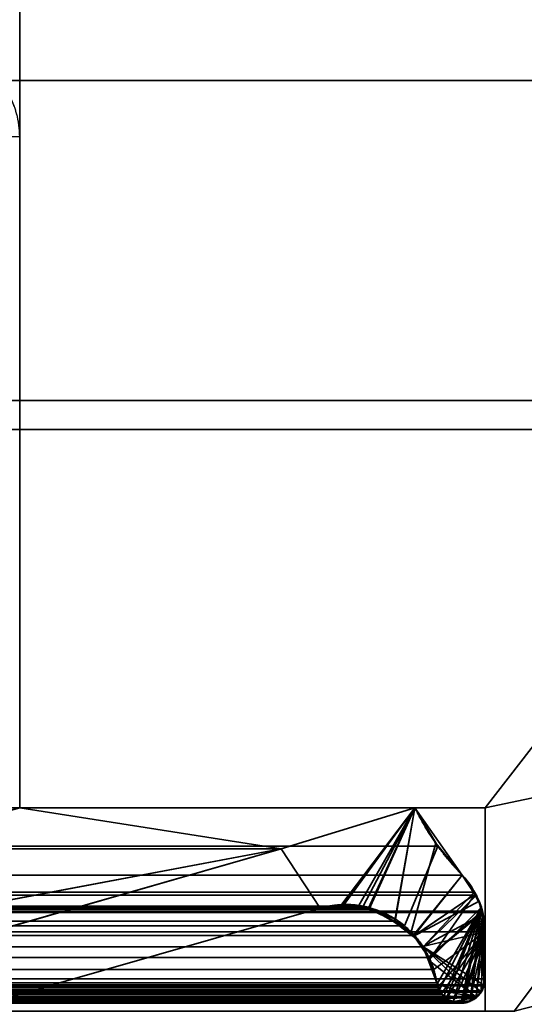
# Model space of a CAD drawing. Header units: millimetres. Extents: x -625 to 3725, y -115 to 86.
# Tile 506 of 656: x 1971 to 1975.34, y 3.31 to 11.77. Entities that reach past the tile are written whole.
import ezdxf

# ---------------------------------------------------------------- set-up
doc = ezdxf.new("R2010")
doc.units = ezdxf.units.MM
doc.layers.add('152', color=7, linetype='Continuous', true_color=0xffffff)

# ---------------------------------------------------------------- blocks, each defined once
blk = doc.blocks.new('UG_SURFACE_002')
at = {"layer": '152', "color": 252, "linetype": 'Continuous', "lineweight": 35}
for points in [[(2187, -14, 2237), (2187, 86, 2237), (813, 86, 2237), (813, -14, 2237)], [(963, -14, 2086.9999), (963, 86, 2086.9999), (2036.9999, 86, 2086.9999), (2036.9999, -14, 2086.9999)]]:
    blk.add_3dface(points, dxfattribs=at)
blk = doc.blocks.new('UG_SURFACE_065')
at = {"layer": '152', "color": 46, "linetype": 'Continuous', "lineweight": 35}
for points in [[(1974.5941, 4.6691, 2022.5942), (1025.6035, 5, 2022.3963), (1025.4304, 4.7039, 2022.5694)], [(1974.5941, 4.6691, 2022.5942), (1974.3965, 5, 2022.3963), (1025.6035, 5, 2022.3963)], [(1974.3965, 5, 2022.3963), (1971, 5, 2019.0001), (1029, 5, 2019.0001), (1025.6035, 5, 2022.3963)], [(1973.2468, 4.6468, 2021.2469), (1970.6081, 4.15, 2018.6081), (1967.9291, 4.15, 2015.9292), (1971, 5, 2019.0001)], [(1971, 5, 2019.0001), (1974.3965, 5, 2022.3963), (1973.2468, 4.6468, 2021.2469)], [(1973.7728, 4.145, 2021.7729), (1973.5824, 4.1368, 2021.5824), (1973.2468, 4.6468, 2021.2469), (1974.3965, 5, 2022.3963)], [(1974.3965, 5, 2022.3963), (1973.9531, 4.1528, 2021.9531), (1973.7728, 4.145, 2021.7729)], [(1974.003, 4.1292, 2022.0029), (1973.9531, 4.1528, 2021.9531), (1974.3965, 5, 2022.3963)], [(1974.2247, 4.0245, 2022.2247), (1974.003, 4.1292, 2022.0029), (1974.3965, 5, 2022.3963)], [(1974.3965, 5, 2022.3963), (1974.5941, 4.6691, 2022.5942), (1974.3061, 3.986, 2022.306), (1974.2247, 4.0245, 2022.2247)], [(1025.4304, 4.7039, 2022.5694), (1025.1982, 4.4215, 2022.8019), (1974.8018, 4.4215, 2022.8019)], [(1025.4304, 4.7039, 2022.5694), (1974.8018, 4.4215, 2022.8019), (1974.5941, 4.6691, 2022.5942)], [(1974.3823, 3.9002, 2022.3823), (1974.3061, 3.986, 2022.306), (1974.5941, 4.6691, 2022.5942), (1974.8018, 4.4215, 2022.8019)], [(1030.8088, 3.4839, 2017.1912), (1026.7532, 4.6468, 2021.2469), (1973.2468, 4.6468, 2021.2469), (1969.1912, 3.4839, 2017.1912)], [(1026.7532, 4.6468, 2021.2469), (1029.3919, 4.15, 2018.6081), (1970.6081, 4.15, 2018.6081), (1973.2468, 4.6468, 2021.2469)], [(1969.1912, 3.4839, 2017.1912), (1973.2468, 4.6468, 2021.2469), (1973.5824, 4.1368, 2021.5824), (1969.3519, 2.9237, 2017.3519)], [(1025.1982, 4.4215, 2022.8019), (1025.1105, 4.3108, 2022.8894), (1974.907, 4.2739, 2022.907)], [(1974.907, 4.2739, 2022.907), (1974.8018, 4.4215, 2022.8019), (1025.1982, 4.4215, 2022.8019)], [(1974.8018, 4.4215, 2022.8019), (1974.907, 4.2739, 2022.907), (1974.4681, 3.8036, 2022.4681), (1974.3823, 3.9002, 2022.3823)], [(1025.0248, 4.1096, 2022.9752), (1974.9247, 4.2492, 2022.9247), (1974.907, 4.2739, 2022.907)], [(1974.907, 4.2739, 2022.907), (1025.0947, 4.2738, 2022.9053), (1025.0248, 4.1096, 2022.9752)], [(1025.0248, 4.1096, 2022.9752), (1974.9759, 4.1104, 2022.9759), (1974.9247, 4.2492, 2022.9247)], [(1025.1105, 4.3108, 2022.8894), (1025.0947, 4.2738, 2022.9053), (1974.907, 4.2739, 2022.907)], [(1974.4681, 3.8036, 2022.4681), (1974.907, 4.2739, 2022.907), (1974.9247, 4.2492, 2022.9247)], [(1974.9247, 4.2492, 2022.9247), (1974.9759, 4.1104, 2022.9759), (1974.5113, 3.7112, 2022.5112), (1974.4681, 3.8036, 2022.4681)], [(1973.9531, 4.1528, 2021.9531), (1025.997, 4.1292, 2022.0029), (1026.0469, 4.1528, 2021.9531)], [(1973.9531, 4.1528, 2021.9531), (1974.003, 4.1292, 2022.0029), (1025.997, 4.1292, 2022.0029)], [(1026.0469, 4.1528, 2021.9531), (1026.2272, 4.145, 2021.7729), (1973.7728, 4.145, 2021.7729), (1973.9531, 4.1528, 2021.9531)], [(1025, 3.933, 2023), (1975, 3.933, 2023), (1974.9799, 4.0997, 2022.98)], [(1025.0195, 4.0974, 2022.9805), (1025, 3.933, 2023), (1974.9799, 4.0997, 2022.98)], [(1025.0248, 4.1096, 2022.9752), (1025.0195, 4.0974, 2022.9805), (1974.9799, 4.0997, 2022.98)], [(1974.9799, 4.0997, 2022.98), (1974.9759, 4.1104, 2022.9759), (1025.0248, 4.1096, 2022.9752)], [(1025.997, 4.1292, 2022.0029), (1974.003, 4.1292, 2022.0029), (1974.2247, 4.0245, 2022.2247), (1025.7753, 4.0245, 2022.2247)], [(1026.4176, 4.1368, 2021.5824), (1973.5824, 4.1368, 2021.5824), (1973.7728, 4.145, 2021.7729), (1026.2272, 4.145, 2021.7729)], [(1026.4176, 4.1368, 2021.5824), (1030.6481, 2.9237, 2017.3519), (1969.3519, 2.9237, 2017.3519), (1973.5824, 4.1368, 2021.5824)], [(1974.5113, 3.7112, 2022.5112), (1974.9759, 4.1104, 2022.9759), (1974.9799, 4.0997, 2022.98)], [(1974.9799, 4.0997, 2022.98), (1975, 3.933, 2023), (1974.5589, 3.6087, 2022.5589), (1974.5113, 3.7112, 2022.5112)], [(1974.3823, 3.9002, 2022.3823), (1025.6177, 3.9002, 2022.3823), (1025.6939, 3.986, 2022.306)], [(1025.6939, 3.986, 2022.306), (1025.7753, 4.0245, 2022.2247), (1974.2247, 4.0245, 2022.2247), (1974.3061, 3.986, 2022.306)], [(1974.3061, 3.986, 2022.306), (1974.3823, 3.9002, 2022.3823), (1025.6939, 3.986, 2022.306)], [(1025, 3.933, 2023), (1025, 3.5278, 2023), (1975, 3.5278, 2023), (1975, 3.933, 2023)], [(1025.5319, 3.8036, 2022.4681), (1025.6177, 3.9002, 2022.3823), (1974.3823, 3.9002, 2022.3823), (1974.4681, 3.8036, 2022.4681)], [(1974.5971, 3.4564, 2022.5971), (1974.5851, 3.4958, 2022.5852), (1974.5589, 3.6087, 2022.5589), (1975, 3.933, 2023)], [(1974.6262, 3.4019, 2022.6262), (1974.6023, 3.439, 2022.6023), (1974.5971, 3.4564, 2022.5971), (1975, 3.933, 2023)], [(1975, 3.933, 2023), (1974.6714, 3.3606, 2022.6715), (1974.6314, 3.3936, 2022.6314), (1974.6262, 3.4019, 2022.6262)], [(1974.7256, 3.3349, 2022.7256), (1974.6897, 3.3454, 2022.6898), (1974.6714, 3.3606, 2022.6715), (1975, 3.933, 2023)], [(1974.7914, 3.3216, 2022.7914), (1974.7783, 3.3195, 2022.7783), (1974.7256, 3.3349, 2022.7256), (1975, 3.933, 2023)], [(1974.8085, 3.3244, 2022.8083), (1974.7914, 3.3216, 2022.7914), (1975, 3.933, 2023)], [(1975, 3.933, 2023), (1974.8675, 3.334, 2022.8674), (1974.8085, 3.3244, 2022.8083)], [(1974.9212, 3.3677, 2022.9213), (1974.8696, 3.3343, 2022.8696), (1974.8675, 3.334, 2022.8674), (1975, 3.933, 2023)], [(1974.964, 3.414, 2022.964), (1974.9357, 3.3771, 2022.9356), (1974.9212, 3.3677, 2022.9213), (1975, 3.933, 2023)], [(1975, 3.933, 2023), (1974.9901, 3.4683, 2022.9902), (1974.9742, 3.4272, 2022.9743), (1974.964, 3.414, 2022.964)], [(1975, 3.933, 2023), (1975, 3.5278, 2023), (1974.9939, 3.478, 2022.994), (1974.9901, 3.4683, 2022.9902)], [(1974.5113, 3.7112, 2022.5112), (1025.4887, 3.7112, 2022.5112), (1025.5319, 3.8036, 2022.4681)], [(1974.4681, 3.8036, 2022.4681), (1974.5113, 3.7112, 2022.5112), (1025.5319, 3.8036, 2022.4681)], [(1025.4411, 3.6087, 2022.5589), (1025.4887, 3.7112, 2022.5112), (1974.5113, 3.7112, 2022.5112), (1974.5589, 3.6087, 2022.5589)], [(1974.5589, 3.6087, 2022.5589), (1025.4149, 3.4958, 2022.5852), (1025.4411, 3.6087, 2022.5589)], [(1974.5589, 3.6087, 2022.5589), (1974.5851, 3.4958, 2022.5852), (1025.4149, 3.4958, 2022.5852)], [(1975, 3.5278, 2023), (1025, 3.5278, 2023), (1025.0061, 3.478, 2022.994)], [(1974.9939, 3.478, 2022.994), (1975, 3.5278, 2023), (1025.0061, 3.478, 2022.994)], [(1025.0061, 3.478, 2022.994), (1025.0099, 3.4683, 2022.9902), (1974.9901, 3.4683, 2022.9902), (1974.9939, 3.478, 2022.994)], [(1974.5851, 3.4958, 2022.5852), (1974.5971, 3.4564, 2022.5971), (1025.4029, 3.4564, 2022.5971), (1025.4149, 3.4958, 2022.5852)], [(1974.9742, 3.4272, 2022.9743), (1025.0099, 3.4683, 2022.9902), (1025.0258, 3.4272, 2022.9743)], [(1974.9742, 3.4272, 2022.9743), (1974.9901, 3.4683, 2022.9902), (1025.0099, 3.4683, 2022.9902)], [(1025.0258, 3.4272, 2022.9743), (1025.036, 3.414, 2022.964), (1974.964, 3.414, 2022.964), (1974.9742, 3.4272, 2022.9743)], [(1974.964, 3.414, 2022.964), (1025.036, 3.414, 2022.964), (1025.0643, 3.3771, 2022.9356)], [(1974.9357, 3.3771, 2022.9356), (1974.964, 3.414, 2022.964), (1025.0643, 3.3771, 2022.9356)], [(1974.6314, 3.3936, 2022.6314), (1025.3286, 3.3606, 2022.6715), (1025.3686, 3.3936, 2022.6314)], [(1974.6314, 3.3936, 2022.6314), (1974.6714, 3.3606, 2022.6715), (1025.3286, 3.3606, 2022.6715)], [(1025.3686, 3.3936, 2022.6314), (1974.6262, 3.4019, 2022.6262), (1974.6314, 3.3936, 2022.6314)], [(1025.3686, 3.3936, 2022.6314), (1025.3738, 3.4019, 2022.6262), (1974.6262, 3.4019, 2022.6262)], [(1974.6023, 3.439, 2022.6023), (1025.3738, 3.4019, 2022.6262), (1025.3977, 3.439, 2022.6023)], [(1974.6023, 3.439, 2022.6023), (1974.6262, 3.4019, 2022.6262), (1025.3738, 3.4019, 2022.6262)], [(1025.3977, 3.439, 2022.6023), (1974.5971, 3.4564, 2022.5971), (1974.6023, 3.439, 2022.6023)], [(1025.3977, 3.439, 2022.6023), (1025.4029, 3.4564, 2022.5971), (1974.5971, 3.4564, 2022.5971)], [(1025.0643, 3.3771, 2022.9356), (1025.0788, 3.3677, 2022.9213), (1974.9212, 3.3677, 2022.9213), (1974.9357, 3.3771, 2022.9356)], [(1974.8696, 3.3343, 2022.8696), (1025.0788, 3.3677, 2022.9213), (1025.1304, 3.3343, 2022.8696)], [(1974.8696, 3.3343, 2022.8696), (1974.9212, 3.3677, 2022.9213), (1025.0788, 3.3677, 2022.9213)], [(1025.1915, 3.3244, 2022.8083), (1974.8085, 3.3244, 2022.8083), (1974.8675, 3.334, 2022.8674), (1025.1325, 3.334, 2022.8674)], [(1025.2086, 3.3216, 2022.7914), (1974.7914, 3.3216, 2022.7914), (1974.8085, 3.3244, 2022.8083), (1025.1915, 3.3244, 2022.8083)], [(1974.7783, 3.3195, 2022.7783), (1025.2086, 3.3216, 2022.7914), (1025.2217, 3.3195, 2022.7783)], [(1974.7783, 3.3195, 2022.7783), (1974.7914, 3.3216, 2022.7914), (1025.2086, 3.3216, 2022.7914)], [(1025.2217, 3.3195, 2022.7783), (1974.7256, 3.3349, 2022.7256), (1974.7783, 3.3195, 2022.7783)], [(1025.2217, 3.3195, 2022.7783), (1025.2744, 3.3349, 2022.7256), (1974.7256, 3.3349, 2022.7256)], [(1974.6897, 3.3454, 2022.6898), (1025.2744, 3.3349, 2022.7256), (1025.3103, 3.3454, 2022.6898)], [(1974.6897, 3.3454, 2022.6898), (1974.7256, 3.3349, 2022.7256), (1025.2744, 3.3349, 2022.7256)], [(1025.3103, 3.3454, 2022.6898), (1974.6714, 3.3606, 2022.6715), (1974.6897, 3.3454, 2022.6898)], [(1025.3103, 3.3454, 2022.6898), (1025.3286, 3.3606, 2022.6715), (1974.6714, 3.3606, 2022.6715)]]:
    blk.add_3dface(points, dxfattribs=at)
blk = doc.blocks.new('UG_SURFACE_066')
at = {"layer": '152', "color": 46, "linetype": 'Continuous', "lineweight": 35}
for points in [[(1973.2468, 4.6468, -3), (1970.6081, 4.15, -3), (1967.9291, 4.15, -3), (1971, 5, -3)], [(1971, 5, 2019.0001), (1967.9291, 4.15, 2015.9292), (1970.6081, 4.15, 2018.6081), (1973.2468, 4.6468, 2021.2469)], [(1971, 5, -3), (1974.3965, 5, -3), (1973.2468, 4.6468, -3)], [(1973.2468, 4.6468, 2021.2469), (1974.3965, 5, 2022.3963), (1971, 5, 2019.0001)], [(1974.3965, 5, 2022.3963), (1974.3965, 5, -3), (1971, 5, -3), (1971, 5, 2019.0001)], [(1973.7507, 4.1481, -3), (1973.5824, 4.1368, -3), (1973.2468, 4.6468, -3), (1974.3965, 5, -3)], [(1974.3965, 5, 2022.3963), (1973.2468, 4.6468, 2021.2469), (1973.5824, 4.1368, 2021.5824), (1973.7496, 4.1382, 2021.7497)], [(1974.3965, 5, 2022.3963), (1973.7496, 4.1382, 2021.7497), (1973.9997, 4.1403, 2021.9998)], [(1974.3965, 5, -3), (1973.9155, 4.1592, -3), (1973.7507, 4.1481, -3)], [(1973.9951, 4.1295, -3), (1973.9155, 4.1592, -3), (1974.3965, 5, -3)], [(1974.3965, 5, -3), (1974.2284, 4.0426, -3), (1973.9951, 4.1295, -3)], [(1973.9997, 4.1403, 2021.9998), (1974.0067, 4.1404, 2022.0068), (1974.3965, 5, 2022.3963)], [(1974.3965, 5, 2022.3963), (1974.0067, 4.1404, 2022.0068), (1974.2208, 4.0164, 2022.2208)], [(1974.2208, 4.0164, 2022.2208), (1974.3632, 3.934, 2022.3632), (1974.576, 4.6946, 2022.5761), (1974.3965, 5, 2022.3963)], [(1974.3806, 3.8917, -3), (1974.2284, 4.0426, -3), (1974.3965, 5, -3), (1974.8018, 4.4215, -3)], [(1974.8018, 4.4215, -3), (1974.3965, 5, -3), (1974.3965, 5, 2022.3963)], [(1974.3965, 5, 2022.3963), (1974.576, 4.6946, 2022.5761), (1974.8018, 4.4215, -3)], [(1974.8018, 4.4215, 2022.8019), (1974.576, 4.6946, 2022.5761), (1974.3632, 3.934, 2022.3632), (1974.3881, 3.8977, 2022.388)], [(1974.576, 4.6946, 2022.5761), (1974.8018, 4.4215, 2022.8019), (1974.8018, 4.4215, -3)], [(1969.1912, 3.4839, 2017.1912), (1973.2468, 4.6468, 2021.2469), (1973.2468, 4.6468, -3), (1969.1912, 3.4839, -3)], [(1969.1912, 3.4839, -3), (1973.2468, 4.6468, -3), (1973.5824, 4.1368, -3), (1969.3519, 2.9237, -3)], [(1969.3519, 2.9237, 2017.3519), (1973.5824, 4.1368, 2021.5824), (1973.2468, 4.6468, 2021.2469), (1969.1912, 3.4839, 2017.1912)], [(1973.2468, 4.6468, 2021.2469), (1970.6081, 4.15, 2018.6081), (1970.6081, 4.15, -3), (1973.2468, 4.6468, -3)], [(1974.3806, 3.8917, -3), (1974.8018, 4.4215, -3), (1974.9104, 4.2551, -3)], [(1974.9129, 4.2547, 2022.913), (1974.8734, 4.3349, 2022.8734), (1974.8018, 4.4215, 2022.8019), (1974.3881, 3.8977, 2022.388)], [(1974.9104, 4.2551, -3), (1974.8018, 4.4215, -3), (1974.8018, 4.4215, 2022.8019)], [(1974.8018, 4.4215, 2022.8019), (1974.8734, 4.3349, 2022.8734), (1974.9104, 4.2551, -3)], [(1974.8734, 4.3349, 2022.8734), (1974.9129, 4.2547, 2022.913), (1974.9104, 4.2551, -3)], [(1974.3806, 3.8917, -3), (1974.9104, 4.2551, -3), (1974.9485, 4.1966, -3)], [(1974.9129, 4.2547, 2022.913), (1974.3881, 3.8977, 2022.388), (1974.5246, 3.6991, 2022.5246)], [(1974.5246, 3.6991, 2022.5246), (1974.5252, 3.6982, 2022.5253), (1974.9676, 4.1439, 2022.9676), (1974.9129, 4.2547, 2022.913)], [(1974.9485, 4.1966, -3), (1974.9104, 4.2551, -3), (1974.9129, 4.2547, 2022.913)], [(1974.9129, 4.2547, 2022.913), (1974.9676, 4.1439, 2022.9676), (1974.9485, 4.1966, -3)], [(1973.7507, 4.1481, -3), (1973.7496, 4.1382, 2021.7497), (1973.5824, 4.1368, 2021.5824)], [(1973.5824, 4.1368, 2021.5824), (1973.5824, 4.1368, -3), (1973.7507, 4.1481, -3)], [(1973.9155, 4.1592, -3), (1973.9997, 4.1403, 2021.9998), (1973.7496, 4.1382, 2021.7497)], [(1973.7496, 4.1382, 2021.7497), (1973.7507, 4.1481, -3), (1973.9155, 4.1592, -3)], [(1973.9155, 4.1592, -3), (1973.9951, 4.1295, -3), (1973.9997, 4.1403, 2021.9998)], [(1974.9485, 4.1966, -3), (1974.9713, 4.08, -3), (1974.4656, 3.8076, -3), (1974.3806, 3.8917, -3)], [(1974.9713, 4.08, -3), (1974.9485, 4.1966, -3), (1974.9676, 4.1439, 2022.9676)], [(1973.5824, 4.1368, 2021.5824), (1969.3519, 2.9237, 2017.3519), (1969.3519, 2.9237, -3), (1973.5824, 4.1368, -3)], [(1973.9997, 4.1403, 2021.9998), (1973.9951, 4.1295, -3), (1974.2284, 4.0426, -3)], [(1974.2284, 4.0426, -3), (1974.0067, 4.1404, 2022.0068), (1973.9997, 4.1403, 2021.9998)], [(1974.2284, 4.0426, -3), (1974.2208, 4.0164, 2022.2208), (1974.0067, 4.1404, 2022.0068)], [(1974.4656, 3.8076, -3), (1974.9713, 4.08, -3), (1975, 3.933, -3)], [(1974.9676, 4.1439, 2022.9676), (1974.5252, 3.6982, 2022.5253), (1974.5851, 3.4958, 2022.5852), (1974.5884, 3.4855, 2022.5885)], [(1974.9676, 4.1439, 2022.9676), (1974.5884, 3.4855, 2022.5885), (1974.6058, 3.432, 2022.6059), (1974.6065, 3.4312, 2022.6064)], [(1974.6065, 3.4312, 2022.6064), (1974.6449, 3.3805, 2022.645), (1974.9676, 4.1439, 2022.9676)], [(1974.6449, 3.3805, 2022.645), (1974.6492, 3.3749, 2022.6493), (1974.6686, 3.3618, 2022.6686), (1974.9676, 4.1439, 2022.9676)], [(1974.6686, 3.3618, 2022.6686), (1974.7036, 3.3384, 2022.7036), (1974.7262, 3.3348, 2022.7263), (1974.9676, 4.1439, 2022.9676)], [(1974.7262, 3.3348, 2022.7263), (1974.793, 3.3243, 2022.7931), (1974.9676, 4.1439, 2022.9676)], [(1974.9676, 4.1439, 2022.9676), (1974.793, 3.3243, 2022.7931), (1974.8123, 3.3212, 2022.8124)], [(1974.9676, 4.1439, 2022.9676), (1974.8123, 3.3212, 2022.8124), (1974.8163, 3.3206, 2022.8164), (1974.8726, 3.3424, 2022.8724)], [(1974.9773, 4.0804, 2022.9774), (1974.9676, 4.1439, 2022.9676), (1974.8726, 3.3424, 2022.8724)], [(1974.9773, 4.0804, 2022.9774), (1974.8726, 3.3424, 2022.8724), (1974.9129, 3.3581, 2022.9127), (1974.9255, 3.3719, 2022.9256)], [(1974.9255, 3.3719, 2022.9256), (1974.9675, 3.4171, 2022.9676), (1974.9773, 4.0804, 2022.9774)], [(1974.9773, 4.0804, 2022.9774), (1974.9675, 3.4171, 2022.9676), (1974.9697, 3.4196, 2022.9697), (1974.9919, 3.474, 2022.9919)], [(1974.9676, 4.1439, 2022.9676), (1974.9773, 4.0804, 2022.9774), (1974.9713, 4.08, -3)], [(1975, 3.933, -3), (1974.9713, 4.08, -3), (1974.9773, 4.0804, 2022.9774)], [(1974.9773, 4.0804, 2022.9774), (1974.9919, 3.474, 2022.9919), (1974.9947, 3.4808, 2022.9948), (1975, 3.5278, 2023)], [(1975, 3.5278, 2023), (1975, 3.933, 2023), (1974.9773, 4.0804, 2022.9774)], [(1974.9773, 4.0804, 2022.9774), (1975, 3.933, 2023), (1975, 3.933, -3)], [(1974.2208, 4.0164, 2022.2208), (1974.2284, 4.0426, -3), (1974.3806, 3.8917, -3)], [(1974.3806, 3.8917, -3), (1974.3632, 3.934, 2022.3632), (1974.2208, 4.0164, 2022.2208)], [(1974.3806, 3.8917, -3), (1974.3881, 3.8977, 2022.388), (1974.3632, 3.934, 2022.3632)], [(1974.3881, 3.8977, 2022.388), (1974.3806, 3.8917, -3), (1974.4656, 3.8076, -3)], [(1974.4656, 3.8076, -3), (1974.5246, 3.6991, 2022.5246), (1974.3881, 3.8977, 2022.388)], [(1975, 3.933, -3), (1975, 3.5278, -3), (1974.9883, 3.4742, -3), (1974.4656, 3.8076, -3)], [(1975, 3.933, 2023), (1975, 3.5278, 2023), (1975, 3.5278, -3), (1975, 3.933, -3)], [(1974.9883, 3.4742, -3), (1974.9813, 3.4414, -3), (1974.9645, 3.4189, -3), (1974.4656, 3.8076, -3)], [(1974.9645, 3.4189, -3), (1974.9285, 3.3705, -3), (1974.9268, 3.3696, -3), (1974.4656, 3.8076, -3)], [(1974.5094, 3.6934, -3), (1974.4656, 3.8076, -3), (1974.9268, 3.3696, -3)], [(1974.4656, 3.8076, -3), (1974.5094, 3.6934, -3), (1974.5246, 3.6991, 2022.5246)], [(1974.5246, 3.6991, 2022.5246), (1974.5094, 3.6934, -3), (1974.5851, 3.4958, -3)], [(1974.5891, 3.4854, -3), (1974.5851, 3.4958, -3), (1974.5094, 3.6934, -3), (1974.9268, 3.3696, -3)], [(1974.5851, 3.4958, -3), (1974.5252, 3.6982, 2022.5253), (1974.5246, 3.6991, 2022.5246)], [(1974.5851, 3.4958, -3), (1974.5851, 3.4958, 2022.5852), (1974.5252, 3.6982, 2022.5253)], [(1974.5891, 3.4854, -3), (1974.5884, 3.4855, 2022.5885), (1974.5851, 3.4958, 2022.5852)], [(1974.5851, 3.4958, 2022.5852), (1974.5851, 3.4958, -3), (1974.5891, 3.4854, -3)], [(1974.6058, 3.432, 2022.6059), (1974.5884, 3.4855, 2022.5885), (1974.5891, 3.4854, -3)], [(1974.9268, 3.3696, -3), (1974.6095, 3.4323, -3), (1974.5891, 3.4854, -3)], [(1974.6058, 3.432, 2022.6059), (1974.5891, 3.4854, -3), (1974.6095, 3.4323, -3)], [(1974.9883, 3.4742, -3), (1974.9919, 3.474, 2022.9919), (1974.9697, 3.4196, 2022.9697)], [(1974.9697, 3.4196, 2022.9697), (1974.9813, 3.4414, -3), (1974.9883, 3.4742, -3)], [(1974.9919, 3.474, 2022.9919), (1974.9883, 3.4742, -3), (1975, 3.5278, -3)], [(1975, 3.5278, -3), (1974.9947, 3.4808, 2022.9948), (1974.9919, 3.474, 2022.9919)], [(1975, 3.5278, -3), (1975, 3.5278, 2023), (1974.9947, 3.4808, 2022.9948)], [(1974.6095, 3.4323, -3), (1974.6065, 3.4312, 2022.6064), (1974.6058, 3.432, 2022.6059)], [(1974.6065, 3.4312, 2022.6064), (1974.6095, 3.4323, -3), (1974.6168, 3.4133, -3)], [(1974.6168, 3.4133, -3), (1974.6449, 3.3805, 2022.645), (1974.6065, 3.4312, 2022.6064)], [(1974.6476, 3.383, -3), (1974.6168, 3.4133, -3), (1974.6095, 3.4323, -3), (1974.9268, 3.3696, -3)], [(1974.6168, 3.4133, -3), (1974.6476, 3.383, -3), (1974.6449, 3.3805, 2022.645)], [(1974.9285, 3.3705, -3), (1974.9675, 3.4171, 2022.9676), (1974.9255, 3.3719, 2022.9256)], [(1974.9285, 3.3705, -3), (1974.9645, 3.4189, -3), (1974.9675, 3.4171, 2022.9676)], [(1974.9675, 3.4171, 2022.9676), (1974.9645, 3.4189, -3), (1974.9813, 3.4414, -3)], [(1974.9813, 3.4414, -3), (1974.9697, 3.4196, 2022.9697), (1974.9675, 3.4171, 2022.9676)], [(1974.6492, 3.3749, 2022.6493), (1974.6449, 3.3805, 2022.645), (1974.6476, 3.383, -3)], [(1974.6697, 3.3613, -3), (1974.6476, 3.383, -3), (1974.9268, 3.3696, -3)], [(1974.6492, 3.3749, 2022.6493), (1974.6476, 3.383, -3), (1974.6697, 3.3613, -3)], [(1974.6697, 3.3613, -3), (1974.6686, 3.3618, 2022.6686), (1974.6492, 3.3749, 2022.6493)], [(1974.7036, 3.3384, 2022.7036), (1974.6686, 3.3618, 2022.6686), (1974.6697, 3.3613, -3)], [(1974.9268, 3.3696, -3), (1974.7274, 3.334, -3), (1974.6798, 3.3513, -3), (1974.6697, 3.3613, -3)], [(1974.7036, 3.3384, 2022.7036), (1974.6697, 3.3613, -3), (1974.6798, 3.3513, -3)], [(1974.6798, 3.3513, -3), (1974.7262, 3.3348, 2022.7263), (1974.7036, 3.3384, 2022.7036)], [(1974.6798, 3.3513, -3), (1974.7274, 3.334, -3), (1974.7262, 3.3348, 2022.7263)], [(1974.7629, 3.321, -3), (1974.793, 3.3243, 2022.7931), (1974.7262, 3.3348, 2022.7263)], [(1974.7262, 3.3348, 2022.7263), (1974.7274, 3.334, -3), (1974.7629, 3.321, -3)], [(1974.7274, 3.334, -3), (1974.9268, 3.3696, -3), (1974.872, 3.3393, -3)], [(1974.7274, 3.334, -3), (1974.872, 3.3393, -3), (1974.851, 3.3278, -3), (1974.8119, 3.3248, -3)], [(1974.8119, 3.3248, -3), (1974.7922, 3.3233, -3), (1974.7274, 3.334, -3)], [(1974.7922, 3.3233, -3), (1974.7629, 3.321, -3), (1974.7274, 3.334, -3)], [(1974.7629, 3.321, -3), (1974.7922, 3.3233, -3), (1974.793, 3.3243, 2022.7931)], [(1974.793, 3.3243, 2022.7931), (1974.7922, 3.3233, -3), (1974.8119, 3.3248, -3)], [(1974.8119, 3.3248, -3), (1974.8123, 3.3212, 2022.8124), (1974.793, 3.3243, 2022.7931)], [(1974.8123, 3.3212, 2022.8124), (1974.8119, 3.3248, -3), (1974.851, 3.3278, -3)], [(1974.851, 3.3278, -3), (1974.8163, 3.3206, 2022.8164), (1974.8123, 3.3212, 2022.8124)], [(1974.851, 3.3278, -3), (1974.8726, 3.3424, 2022.8724), (1974.8163, 3.3206, 2022.8164)], [(1974.851, 3.3278, -3), (1974.872, 3.3393, -3), (1974.8726, 3.3424, 2022.8724)], [(1974.8726, 3.3424, 2022.8724), (1974.872, 3.3393, -3), (1974.9268, 3.3696, -3)], [(1974.9268, 3.3696, -3), (1974.9129, 3.3581, 2022.9127), (1974.8726, 3.3424, 2022.8724)], [(1974.9268, 3.3696, -3), (1974.9255, 3.3719, 2022.9256), (1974.9129, 3.3581, 2022.9127)], [(1974.9255, 3.3719, 2022.9256), (1974.9268, 3.3696, -3), (1974.9285, 3.3705, -3)]]:
    blk.add_3dface(points, dxfattribs=at)
blk = doc.blocks.new('UG_SURFACE_074')
at = {"layer": '152', "color": 14, "linetype": 'Continuous', "lineweight": 35}
for points in [[(2018.8, 11.25, 2066.8001), (2017.4999, 11.25, 2065.5), (982.5, 11.25, 2065.5), (981.2, 11.25, 2066.8001)], [(2018.8, -17.75, 2066.8001), (2018.8, 11.25, 2066.8001), (981.2, 11.25, 2066.8001), (981.2, -17.75, 2066.8001)], [(2017.4999, 11.25, 2065.5), (2014.75, 8.5, 2062.7501), (985.25, 8.5, 2062.7501), (982.5, 11.25, 2065.5)], [(2014.75, 8.5, 2062.7501), (2014.75, -29.75, 2062.7501), (985.25, -29.75, 2062.7501), (985.25, 8.5, 2062.7501)]]:
    blk.add_3dface(points, dxfattribs=at)
blk = doc.blocks.new('UG_SURFACE_075')
at = {"layer": '152', "color": 7, "linetype": 'Continuous', "lineweight": 35}
for points in [[(985.25, 8.25, 2062.7501), (985.25, -29.75, 2062.7501), (2014.75, -29.75, 2062.7501), (2014.75, 8.25, 2062.7501)], [(2014.4999, 8.25, 2062.5), (985.5, 8.25, 2062.5), (985.25, 8.25, 2062.7501), (2014.75, 8.25, 2062.7501)], [(2014.4999, 8.25, 2062.5), (2014.4999, -29.75, 2062.5), (985.5, -29.75, 2062.5), (985.5, 8.25, 2062.5)]]:
    blk.add_3dface(points, dxfattribs=at)
blk = doc.blocks.new('UG_SURFACE_084')
at = {"layer": '152', "color": 31, "linetype": 'Continuous', "lineweight": 35}
for points in [[(2023.2501, -17.75, 2071.25), (2023.2501, 67.25, 2071.25), (976.75, 67.25, 2071.25), (976.75, -17.75, 2071.25)], [(2018.75, 13.25, 2066.75), (2018.75, -17.75, 2066.75), (981.25, -17.75, 2066.75), (981.25, 13.25, 2066.75)], [(2014.25, -27.75, 2062.2499), (2014.25, 13.25, 2062.2499), (985.75, 13.25, 2062.2499), (985.75, -27.75, 2062.2499)], [(2014.25, 13.25, 2062.2499), (1975, 5, 2023), (1971, 5, 2019.0001), (1971, 13, 2019.0001)], [(2014.25, 13.25, 2062.2499), (1975.25, 3.25, 2023.2501), (1975, 3.25, 2023), (1975, 5, 2023)], [(2014.25, 13.25, 2062.2499), (1975.4752, -29.1827, 2023.4752), (1975.4243, -29.0584, 2023.4241), (1975.25, -27.75, 2023.2501)], [(1975.25, -27.75, 2023.2501), (1975.25, 3.25, 2023.2501), (2014.25, 13.25, 2062.2499)], [(1975, 5, 2023), (1975, 3.25, 2023), (1025, 3.25, 2023), (1025, 5, 2023)], [(1971, 5, 2019.0001), (1975, 5, 2023), (1025, 5, 2023), (1029, 5, 2019.0001)]]:
    blk.add_3dface(points, dxfattribs=at)
blk = doc.blocks.new('UG_SURFACE_088')
at = {"layer": '152', "color": 31, "linetype": 'Continuous', "lineweight": 35}
for points in [[(2023.2501, 67.25, 2071.25), (1971, 13, 2019.0001), (1971, 5, 2019.0001), (1975, 5, 2023)], [(1975, 5, 2023), (1975, 3.25, 2023), (1975.25, 3.25, 2023.2501), (2023.2501, 67.25, 2071.25)], [(2023.2501, 67.25, 2071.25), (1975.25, 3.25, 2023.2501), (2014.25, 13.25, 2062.2499)], [(2014.25, 13.25, -3), (1975, 5, -3), (1971, 5, -3), (1971, 13, -3)], [(2014.25, 13.25, -3), (1975.25, 3.25, -3), (1975, 3.25, -3), (1975, 5, -3)], [(1975.25, -27.75, -3), (1975.25, 3.25, -3), (2014.25, 13.25, -3), (2014.25, -27.75, -3)], [(2014.25, 13.25, 2062.2499), (1975.25, 3.25, 2023.2501), (1975.25, -27.75, 2023.2501)], [(1975.25, -27.75, 2023.2501), (1975.423, -29.0539, 2023.423), (1975.4236, -29.0551, 2023.4234), (2014.25, 13.25, 2062.2499)], [(1971, 5, 2019.0001), (1971, 5, -3), (1975, 5, -3), (1975, 5, 2023)], [(1975, 5, -3), (1975, 3.25, -3), (1975, 3.25, 2023), (1975, 5, 2023)]]:
    blk.add_3dface(points, dxfattribs=at)

msp = doc.modelspace()

# ---------------------------------------------------------------- linework, layer by layer
at = {"layer": '152', "color": 251, "linetype": 'Continuous', "lineweight": -3, "true_color": 0x636466}
for p, q in [((1971, 13, 2019), (1971, 5, 2019)), ((1971, 13, -3), (1971, 5, -3)), ((1971, 13, 2019), (1971, 5, 2019)), ((2018.8, 11.25, 2066.8), (981.2, 11.25, 2066.8)), ((2017.5, 11.25, 2065.5), (982.5, 11.25, 2065.5)), ((1971, 10.7678, 2019), (1029, 10.7678, 2019)), ((1971, 10.7678, 2019), (1971, 5, 2019)), ((1971, 5, 2019), (1971, 10.7678, 2019)), ((1971, 10.7678, -3), (1971, 10.7678, 2019)), ((1971, 10.7678, -3), (1971, 5, -3)), ((2014.75, 8.5, 2062.75), (985.25, 8.5, 2062.75)), ((2014.75, 8.25, 2062.75), (985.25, 8.25, 2062.75)), ((2014.5, 8.25, 2062.5), (985.5, 8.25, 2062.5)), ((1975, 5, 2023), (1025, 5, 2023)), ((1974.3964, 5, 2022.3964), (1025.6036, 5, 2022.3964)), ((1971, 5, 2019), (1029, 5, 2019)), ((1971, 5, 2019), (1029, 5, 2019)), ((1974.3964, 5, 2022.3964), (1971, 5, 2019)), ((1971, 5, 2019), (1974.3964, 5, 2022.3964)), ((1971, 5, -3), (1974.3964, 5, -3)), ((1971, 5, -3), (1971, 5, 2019)), ((1971, 5, 2019), (1975, 5, 2023)), ((1971, 5, -3), (1971, 5, 2019)), ((1975, 5, 2023), (1971, 5, 2019)), ((1971, 5, -3), (1975, 5, -3)), ((1974.3964, 5, -3), (1974.3964, 5, 2022.3964)), ((1975, 5, -3), (1975, 5, 2023)), ((1975, 5, 2023), (1975, 3.25, 2023)), ((1975, 5, -3), (1975, 3.25, -3)), ((1975, 5, 2023), (1975, 3.25, 2023)), ((1026.7531, 4.6468, 2021.2469), (1973.2469, 4.6468, 2021.2469)), ((1973.2469, 4.6468, 2021.2469), (1969.1912, 3.4839, 2017.1912)), ((1969.1912, 3.4839, -3), (1973.2469, 4.6468, -3)), ((1973.2469, 4.6468, 2021.2469), (1969.1912, 3.4839, 2017.1912)), ((1970.6081, 4.15, 2018.6081), (1973.2469, 4.6468, 2021.2469)), ((1970.6081, 4.15, 2018.6081), (1973.2469, 4.6468, 2021.2469)), ((1973.2469, 4.6468, -3), (1970.6081, 4.15, -3)), ((1973.2469, 4.6468, 2021.2469), (1973.2469, 4.6468, -3)), ((1974.8018, 4.4215, 2022.8018), (1025.1982, 4.4215, 2022.8018)), ((1974.8018, 4.4215, -3), (1974.8018, 4.4215, 2022.8018)), ((1973.5823, 4.1368, 2021.5823), (1026.4177, 4.1368, 2021.5823)), ((1973.5823, 4.1368, 2021.5823), (1969.3518, 2.9237, 2017.3518)), ((1973.5823, 4.1368, 2021.5823), (1969.3518, 2.9237, 2017.3518)), ((1973.5823, 4.1368, -3), (1969.3518, 2.9237, -3)), ((1973.5823, 4.1368, -3), (1973.5823, 4.1368, 2021.5823)), ((1975, 3.933, 2023), (1025, 3.933, 2023)), ((1975, 3.933, -3), (1975, 3.5278, -3)), ((1975, 3.5278, 2023), (1975, 3.933, 2023)), ((1975, 3.933, 2023), (1975, 3.5278, 2023)), ((1975, 3.933, -3), (1975, 3.933, 2023)), ((1975, 3.5278, 2023), (1025, 3.5278, 2023)), ((1974.5851, 3.4958, 2022.5851), (1025.4149, 3.4958, 2022.5851)), ((1974.5851, 3.4958, -3), (1974.5851, 3.4958, 2022.5851)), ((1975, 3.5278, -3), (1975, 3.5278, 2023))]:
    msp.add_line(p, q, dxfattribs=at)
for centre, radius, start, end in [((1976.3978, 5.9713, -3), 2.2246, 205.88906, 224.15967), ((1973.801, 3.3741, -3), 0.7934, 8.82222, 105.99985)]:
    msp.add_arc(centre, radius, start, end, dxfattribs=at)
at = {"layer": '152', "color": 251, "linetype": 'Continuous', "lineweight": -3, "true_color": 0x636466, "extrusion": (0, 0, -1)}
for centre, radius, start, end in [((-1974.2987, 3.933, 3), 0.7013, 135.84033, 180), ((-1974.7913, 3.5278, 3), 0.2087, 180, 351.17778)]:
    msp.add_arc(centre, radius, start, end, dxfattribs=at)
at = {"layer": '152', "color": 251, "linetype": 'Continuous', "lineweight": -3, "true_color": 0x636466}
for points, knots in [([(1971, 10.7678, 2019), (1971, 10.8345, 2019), (1970.9907, 10.9021, 2018.9907), (1970.957, 11.0262, 2018.957), (1970.9325, 11.0845, 2018.9325), (1970.8621, 11.2096, 2018.8621), (1970.8105, 11.2721, 2018.8105), (1970.6777, 11.3931, 2018.6777), (1970.5904, 11.4432, 2018.5904), (1970.3891, 11.515, 2018.3891), (1970.2704, 11.5272, 2018.2704), (1970.0682, 11.5016, 2018.0682), (1969.9813, 11.4752, 2017.9813), (1969.8995, 11.4321, 2017.8995)], [0, 0, 0, 0, 0.103365, 0.103365, 0.20588, 0.20588, 0.351028, 0.351028, 0.553091, 0.553091, 0.808468, 0.808468, 1, 1, 1, 1]), ([(1974.3964, 5, 2022.3964), (1974.4253, 4.9404, 2022.4253), (1974.4565, 4.8829, 2022.4565), (1974.5226, 4.7726, 2022.5226), (1974.5576, 4.7197, 2022.5576), (1974.6588, 4.5795, 2022.6588), (1974.7286, 4.4969, 2022.7286), (1974.8018, 4.4215, 2022.8018)], [0, 0, 0, 0, 0.264997, 0.264997, 0.529897, 0.529897, 1, 1, 1, 1]), ([(1975, 3.933, 2023), (1975, 3.9894, 2023), (1974.9929, 4.0465, 2022.9929), (1974.9669, 4.1528, 2022.9669), (1974.9478, 4.2034, 2022.9478), (1974.8911, 4.3155, 2022.8911), (1974.8485, 4.3735, 2022.8485), (1974.8018, 4.4215, 2022.8018)], [0, 0, 0, 0, 0.290351, 0.290351, 0.579004, 0.579004, 1, 1, 1, 1]), ([(1974.5851, 3.4958, 2022.5851), (1974.5419, 3.7741, 2022.5419), (1974.3597, 3.9756, 2022.3597), (1973.9873, 4.1736, 2021.9873), (1973.7806, 4.1936, 2021.7806), (1973.5823, 4.1368, 2021.5823)], [0, 0, 0, 0, 0.5, 0.5, 1, 1, 1, 1]), ([(1974.5851, 3.4958, 2022.5851), (1974.5882, 3.4756, 2022.5882), (1974.5943, 3.4562, 2022.5943), (1974.6104, 3.422, 2022.6104), (1974.6204, 3.4067, 2022.6204), (1974.6487, 3.3731, 2022.6487), (1974.6688, 3.3571, 2022.6688), (1974.7178, 3.3298, 2022.7178), (1974.7482, 3.3213, 2022.7482), (1974.8089, 3.3176, 2022.8089), (1974.8402, 3.3224, 2022.8402), (1974.8929, 3.3438, 2022.8929), (1974.9156, 3.3579, 2022.9156), (1974.9501, 3.3909, 2022.9501), (1974.9634, 3.4077, 2022.9634), (1974.9826, 3.4424, 2022.9826), (1974.9895, 3.4597, 2022.9895), (1974.9979, 3.4939, 2022.9979), (1975, 3.5109, 2023), (1975, 3.5278, 2023)], [0, 0, 0, 0, 0.081086, 0.081086, 0.161181, 0.161181, 0.286541, 0.286541, 0.455053, 0.455053, 0.626195, 0.626195, 0.761107, 0.761107, 0.858048, 0.858048, 0.934021, 0.934021, 1, 1, 1, 1])]:
    msp.add_open_spline(points, degree=3, knots=knots, dxfattribs=at)
for points, weights in [([(1971, 10.7678, 2019), (1971, 11.1915, 2019), (1970.7294, 11.5633, 2018.7294), (1970.2745, 11.6295, 2018.2745), (1969.8995, 11.4321, 2017.8995)], [1, 0.758396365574, 0.677861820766, 0.758396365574, 1]), ([(1974.8018, 4.4215, 2022.8018), (1974.678, 4.549, 2022.678), (1974.5682, 4.6891, 2022.5682), (1974.474, 4.8401, 2022.474), (1974.3964, 5, 2022.3964)], [1, 0.993658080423, 0.991544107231, 0.993658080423, 1]), ([(1975, 3.933, 2023), (1975, 4.0698, 2023), (1974.9653, 4.2034, 2022.9653), (1974.8971, 4.3234, 2022.8971), (1974.8018, 4.4215, 2022.8018)], [1, 0.963330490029, 0.951107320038, 0.963330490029, 1]), ([(1973.5823, 4.1368, 2021.5823), (1973.9266, 4.2355, 2021.9266), (1974.2907, 4.14, 2022.2907), (1974.5301, 3.8497, 2022.5301), (1974.5851, 3.4958, 2022.5851)], [1, 0.830729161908, 0.774305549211, 0.830729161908, 1])]:
    msp.add_rational_spline(points, weights, degree=4, dxfattribs=at)
msp.add_rational_spline([(1974.5851, 3.4958, 2022.5851), (1974.5959, 3.4257, 2022.5959), (1974.6432, 3.3408, 2022.6432), (1974.7367, 3.3142, 2022.7367), (1974.878, 3.3251, 2022.878), (1974.9663, 3.3657, 2022.9663), (1975, 3.4569, 2023), (1975, 3.5278, 2023)], [1, 1, 0.952756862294, 1, 1, 0.952756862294, 1, 1], degree=4, knots=[0, 0, 0, 0, 0, 0.5, 0.5, 0.5, 1, 1, 1, 1, 1], dxfattribs=at)

# ---------------------------------------------------------------- block references
for name in ['UG_SURFACE_002', 'UG_SURFACE_084', 'UG_SURFACE_088', 'UG_SURFACE_065', 'UG_SURFACE_066', 'UG_SURFACE_074', 'UG_SURFACE_075']:
    msp.add_blockref(name, (0, 0), dxfattribs=at)

doc.saveas('drawing.dxf')
